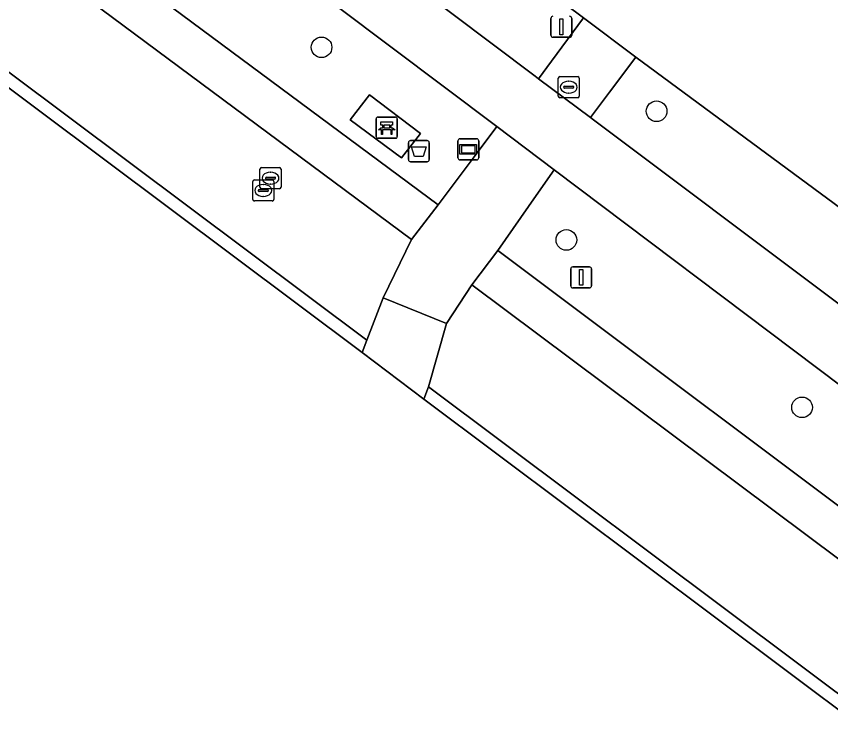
# Model space of a CAD drawing. Extents: x 159888 to 160761, y 384031 to 384750.
# Drawn here: x 160081.2 to 160119.87, y 384440.09 to 384473.21 of the extents above; entities that cross this region are included whole.
import ezdxf

# ---------------------------------------------------------------- set-up
doc = ezdxf.new("R2010")
doc.units = 0
for name, color, linetype in [('IMGEO_Afvalbak', 7, 'Continuous'), ('IMGEO_Bank', 7, 'Continuous'), ('IMGEO_Berm_groen', 7, 'Continuous'), ('IMGEO_Boom', 7, 'Continuous'), ('IMGEO_Erf', 7, 'Continuous'), ('IMGEO_Fietspad_gesloten', 7, 'Continuous'), ('IMGEO_Groenvoorziening', 7, 'Continuous'), ('IMGEO_Haag', 7, 'Continuous'), ('IMGEO_Hek', 7, 'Continuous'), ('IMGEO_Kolk', 7, 'Continuous'), ('IMGEO_Lichtmast', 7, 'Continuous'), ('IMGEO_Rijbaan_lokaal_open', 7, 'Continuous'), ('IMGEO_Rioolput', 7, 'Continuous'), ('IMGEO_Verkeersbordpaal', 7, 'Continuous'), ('IMGEO_Voetpad_gesloten', 7, 'Continuous'), ('IMGEO_Voetpad_halfverhard', 7, 'Continuous'), ('IMGEO_Voetpad_open', 7, 'Continuous'), ('IMGEO_Wegwijzer', 7, 'Continuous')]:
    doc.layers.add(name, color=color, linetype=linetype)

msp = doc.modelspace()

# ---------------------------------------------------------------- linework, layer by layer
at = {"layer": 'IMGEO_Afvalbak'}
for p, q in [((160099.821, 384466.405), (160099.821, 384467.205)), ((160099.821, 384467.205), (160099.821, 384466.405)), ((160099.921, 384467.305), (160100.711, 384467.305)), ((160100.711, 384467.305), (160099.921, 384467.305)), ((160100.811, 384467.205), (160100.811, 384466.405)), ((160100.811, 384466.405), (160100.811, 384467.205)), ((160100.711, 384466.305), (160099.921, 384466.305)), ((160099.921, 384466.305), (160100.711, 384466.305))]:
    msp.add_line(p, q, dxfattribs=at)
msp.add_lwpolyline([(160099.964, 384467.019), (160100.668, 384467.019), (160100.519, 384466.549), (160100.113, 384466.549), (160099.964, 384467.019)], dxfattribs=at)
for centre, start, end in [((160099.921, 384467.205), 90, 180), ((160099.921, 384467.205), 90, 180), ((160100.711, 384467.205), 0, 90), ((160100.711, 384467.205), 360, 90), ((160099.921, 384466.405), 180, 270), ((160099.921, 384466.405), 180, 270), ((160100.711, 384466.405), 270, 0), ((160100.711, 384466.405), 270, 0)]:
    msp.add_arc(centre, 0.1, start, end, dxfattribs=at)
at = {"layer": 'IMGEO_Bank'}
for p, q in [((160098.294, 384467.495), (160098.294, 384468.336)), ((160098.294, 384468.336), (160098.294, 384467.495)), ((160098.369, 384468.42), (160099.21, 384468.42)), ((160099.21, 384468.42), (160098.369, 384468.42)), ((160099.294, 384468.345), (160099.294, 384467.504)), ((160099.294, 384467.504), (160099.294, 384468.345)), ((160098.603, 384467.926), (160098.603, 384468.032)), ((160098.647, 384468.032), (160098.647, 384467.926)), ((160098.935, 384468.038), (160098.653, 384468.038)), ((160098.653, 384467.92), (160098.935, 384467.92)), ((160098.941, 384467.926), (160098.941, 384468.032)), ((160098.985, 384468.032), (160098.985, 384467.926)), ((160098.991, 384467.818), (160098.598, 384467.818)), ((160099.219, 384467.42), (160098.378, 384467.42)), ((160098.378, 384467.42), (160099.219, 384467.42))]:
    msp.add_line(p, q, dxfattribs=at)
for points in [[(160098.541, 384467.818), (160098.399, 384467.818), (160098.511, 384467.92), (160098.597, 384467.92)], [(160098.597, 384468.038), (160098.511, 384468.038), (160098.511, 384468.199), (160099.074, 384468.199), (160099.074, 384468.038), (160098.991, 384468.038)], [(160098.991, 384467.92), (160099.074, 384467.92), (160099.186, 384467.818), (160099.047, 384467.818)], [(160098.591, 384467.811), (160098.591, 384467.604), (160098.548, 384467.604), (160098.548, 384467.811)], [(160099.041, 384467.811), (160099.041, 384467.604), (160098.997, 384467.604), (160098.997, 384467.811)]]:
    msp.add_lwpolyline(points, dxfattribs=at)
for centre, radius, start, end in [((160098.372, 384468.342), 0.0779, 92.4484, 184.2845), ((160098.372, 384468.342), 0.0779, 92.4484, 184.2845), ((160099.216, 384468.342), 0.0779, 2.4484, 94.2845), ((160099.216, 384468.342), 0.0779, 2.4484, 94.2845), ((160098.596, 384468.031), 0.00671, 2.8957, 87.1043), ((160098.596, 384467.927), 0.00671, 272.8957, 357.1043), ((160098.653, 384468.031), 0.00671, 92.8957, 177.1043), ((160098.653, 384467.927), 0.00671, 182.8957, 267.1043), ((160098.935, 384468.031), 0.00671, 2.8957, 87.1043), ((160098.935, 384467.927), 0.00671, 272.8957, 357.1043), ((160098.992, 384468.031), 0.00671, 92.8957, 177.1043), ((160098.992, 384467.927), 0.00671, 182.8957, 267.1043), ((160098.541, 384467.811), 0.00671, 2.8957, 87.1043), ((160098.598, 384467.811), 0.00671, 92.8957, 177.1043), ((160098.99, 384467.811), 0.00671, 2.8957, 87.1043), ((160099.047, 384467.811), 0.00671, 92.8957, 177.1043), ((160098.372, 384467.498), 0.0779, 182.4484, 274.2845), ((160098.372, 384467.498), 0.0779, 182.4484, 274.2845), ((160099.216, 384467.498), 0.0779, 272.4484, 4.2845), ((160099.216, 384467.498), 0.0779, 272.4484, 4.2845)]:
    msp.add_arc(centre, radius, start, end, dxfattribs=at)
at = {"layer": 'IMGEO_Berm_groen'}
for points in [[(160052.141, 384515.156), (160036.065, 384527.255), (160033.506, 384529.181), (160026.846, 384534.194), (160022.615, 384537.386), (160020.244, 384539.075), (160018.872, 384540.033), (160018.323, 384539.157), (160017.098, 384537.235), (160017.533, 384536.804), (160031.234, 384526.495), (160105.836, 384470.365), (160106.003, 384470.24), (160106.621, 384471.076), (160108.141, 384473.131), (160101.659, 384477.982), (160099.829, 384479.351), (160085.029, 384490.505), (160069.4, 384502.204)], [(160097.972, 384469.478), (160100.398, 384467.647), (160099.489, 384466.487), (160097.049, 384468.288)]]:
    msp.add_lwpolyline(points, close=True, dxfattribs=at)
for points in [[(160063.384, 384492.443), (160065.699, 384490.622), (160101.231, 384464.252), (160103.177, 384466.847), (160104.02, 384467.971), (160048.701, 384509.565)], [(160155.276, 384438.063), (160146.048, 384444.942), (160126.77, 384459.353), (160123.3, 384461.916), (160110.627, 384471.276), (160109.364, 384469.603), (160108.46, 384468.406), (160108.604, 384468.298), (160176.501, 384417.329)], [(160131.786, 384447.047), (160106.735, 384465.918), (160105.882, 384464.693), (160104.064, 384462.082), (160144.684, 384431.634), (160147.116, 384429.811), (160166.207, 384415.5), (160167.282, 384416.744), (160169.629, 384414.935), (160168.667, 384413.657), (160176.035, 384408.133)]]:
    msp.add_lwpolyline(points, dxfattribs=at)
at = {"layer": 'IMGEO_Boom'}
for centre in [(160095.697, 384471.737), (160111.605, 384468.701), (160107.322, 384462.589), (160118.512, 384454.638)]:
    msp.add_circle(centre, 0.489, dxfattribs=at)
at = {"layer": 'IMGEO_Erf'}
msp.add_lwpolyline([(160080.277, 384410.226), (160083.555, 384408.98), (160121.596, 384394.526), (160135.218, 384429.059), (160100.548, 384455.024), (160097.63, 384457.25), (160060.89, 384484.764), (160042.334, 384440.122), (160040.159, 384434.889), (160073.451, 384421.364), (160070.648, 384413.884)], close=True, dxfattribs=at)
at = {"layer": 'IMGEO_Fietspad_gesloten'}
msp.add_lwpolyline([(160176.501, 384417.329), (160108.604, 384468.298), (160108.46, 384468.406), (160106.003, 384470.24), (160105.836, 384470.365), (160031.234, 384526.495), (160017.533, 384536.804), (160015.798, 384534.417), (160017.707, 384532.975), (160048.701, 384509.565), (160104.02, 384467.971), (160106.735, 384465.918), (160131.786, 384447.047), (160174.693, 384414.967)], dxfattribs=at)
at = {"layer": 'IMGEO_Groenvoorziening'}
for points in [[(160099.962, 384462.607), (160064.737, 384488.785), (160063.098, 384490.056), (160061.128, 384485.335), (160097.854, 384457.832), (160098.63, 384459.836)], [(160097.854, 384457.832), (160061.128, 384485.335), (160060.89, 384484.764), (160097.63, 384457.25)], [(160140.059, 384427.934), (160140.979, 384430.656), (160140.939, 384431.966), (160102.826, 384460.451), (160101.623, 384458.618), (160100.768, 384455.61), (160135.944, 384429.265), (160139.409, 384426.68)], [(160135.944, 384429.265), (160100.768, 384455.61), (160100.548, 384455.024), (160135.218, 384429.059), (160121.596, 384394.526), (160122.154, 384394.306)]]:
    msp.add_lwpolyline(points, close=True, dxfattribs=at)
at = {"layer": 'IMGEO_Haag'}
for points in [[(160097.854, 384457.832), (160061.128, 384485.335), (160060.89, 384484.764), (160097.63, 384457.25)], [(160135.944, 384429.265), (160100.768, 384455.61), (160100.548, 384455.024), (160135.218, 384429.059), (160121.596, 384394.526), (160122.154, 384394.306)]]:
    msp.add_lwpolyline(points, close=True, dxfattribs=at)
at = {"layer": 'IMGEO_Hek'}
for points in [[(160097.63, 384457.25), (160060.89, 384484.764)], [(160100.548, 384455.024), (160097.63, 384457.25)], [(160121.596, 384394.526), (160135.218, 384429.059), (160100.548, 384455.024)]]:
    msp.add_lwpolyline(points, dxfattribs=at)
at = {"layer": 'IMGEO_Kolk'}
for p, q in [((160106.933, 384469.419), (160106.933, 384470.271)), ((160107.008, 384470.345), (160107.86, 384470.345)), ((160107.934, 384470.271), (160107.934, 384469.419)), ((160107.192, 384469.839), (160107.192, 384469.851)), ((160107.235, 384469.888), (160107.633, 384469.888)), ((160107.421, 384470.125), (160107.446, 384470.125)), ((160107.676, 384469.851), (160107.676, 384469.839)), ((160107.63, 384469.802), (160107.232, 384469.802)), ((160107.444, 384469.565), (160107.419, 384469.565)), ((160107.86, 384469.345), (160107.008, 384469.345))]:
    msp.add_line(p, q, dxfattribs=at)
for points in [[(160106.933, 384469.419), (160106.933, 384470.271)], [(160107.008, 384470.345), (160107.86, 384470.345)], [(160107.934, 384470.271), (160107.934, 384469.419)], [(160107.86, 384469.345), (160107.008, 384469.345)]]:
    msp.add_lwpolyline(points, dxfattribs=at)
for centre, radius, start, end in [((160107.01, 384470.269), 0.0765, 91.552, 178.448), ((160107.01, 384470.269), 0.0765, 91.552, 178.448), ((160107.858, 384470.269), 0.0765, 1.552, 88.448), ((160107.858, 384470.269), 0.0765, 1.552, 88.448), ((160107.232, 384469.848), 0.0403, 85.8775, 175.7526), ((160107.229, 384469.838), 0.0366, 178.938, 274.7102), ((160107.633, 384469.845), 0.043, 264.8664, 352.4533), ((160107.637, 384469.85), 0.0386, 1.7309, 96.639), ((160107.01, 384469.421), 0.0765, 181.552, 268.448), ((160107.01, 384469.421), 0.0765, 181.552, 268.448), ((160107.858, 384469.421), 0.0765, 271.552, 358.448), ((160107.858, 384469.421), 0.0765, 271.552, 358.448)]:
    msp.add_arc(centre, radius, start, end, dxfattribs=at)
for centre, major_axis, ratio, start_param, end_param in [((160107.42, 384469.845), (-0.387, 0.002), 0.722429, 4.712389, 7.853982), ((160107.445, 384469.845), (-0.39, 0.002), 0.717154, 1.570796, 4.712389)]:
    msp.add_ellipse(centre, major_axis=major_axis, ratio=ratio, start_param=start_param, end_param=end_param, dxfattribs=at)
at = {"layer": 'IMGEO_Lichtmast'}
for p, q in [((160107.527, 384460.41), (160107.527, 384461.21)), ((160107.527, 384461.21), (160107.527, 384460.41)), ((160107.627, 384461.31), (160108.417, 384461.31)), ((160108.417, 384461.31), (160107.627, 384461.31)), ((160108.517, 384461.21), (160108.517, 384460.41)), ((160108.517, 384460.41), (160108.517, 384461.21)), ((160108.417, 384460.31), (160107.627, 384460.31)), ((160107.627, 384460.31), (160108.417, 384460.31))]:
    msp.add_line(p, q, dxfattribs=at)
msp.add_lwpolyline([(160107.947, 384461.185), (160108.097, 384461.185), (160108.097, 384460.435), (160107.947, 384460.435), (160107.947, 384461.185)], dxfattribs=at)
for centre, start, end in [((160107.627, 384461.21), 90, 180), ((160107.627, 384461.21), 90, 180), ((160108.417, 384461.21), 0, 90), ((160108.417, 384461.21), 360, 90), ((160107.627, 384460.41), 180, 270), ((160107.627, 384460.41), 180, 270), ((160108.417, 384460.41), 270, 0), ((160108.417, 384460.41), 270, 0)]:
    msp.add_arc(centre, 0.1, start, end, dxfattribs=at)
at = {"layer": 'IMGEO_Rijbaan_lokaal_open'}
msp.add_lwpolyline([(160106.134, 384480.82), (160105.485, 384481.351), (160105.314, 384481.491), (160104.655, 384481.987), (160101.659, 384477.982), (160108.141, 384473.131), (160110.627, 384471.276), (160123.3, 384461.916), (160126.25, 384465.909), (160125.926, 384466.149), (160125.764, 384466.268), (160125.534, 384466.455), (160123.337, 384468.124)], dxfattribs=at)
at = {"layer": 'IMGEO_Rioolput'}
for p, q in [((160092.849, 384466.024), (160093.701, 384466.024)), ((160092.774, 384465.098), (160092.774, 384465.95)), ((160093.262, 384465.804), (160093.287, 384465.804)), ((160093.775, 384465.95), (160093.775, 384465.098)), ((160092.431, 384464.513), (160092.431, 384465.365)), ((160092.506, 384465.439), (160093.358, 384465.439)), ((160092.919, 384465.219), (160092.944, 384465.219)), ((160093.033, 384465.518), (160093.033, 384465.53)), ((160093.471, 384465.481), (160093.073, 384465.481)), ((160093.076, 384465.567), (160093.474, 384465.567)), ((160093.285, 384465.244), (160093.26, 384465.244)), ((160093.432, 384465.365), (160093.432, 384464.513)), ((160093.517, 384465.53), (160093.517, 384465.518)), ((160092.69, 384464.933), (160092.69, 384464.945)), ((160093.128, 384464.896), (160092.73, 384464.896)), ((160092.733, 384464.982), (160093.131, 384464.982)), ((160093.701, 384465.024), (160092.849, 384465.024)), ((160093.174, 384464.945), (160093.174, 384464.933)), ((160093.358, 384464.439), (160092.506, 384464.439)), ((160092.942, 384464.659), (160092.917, 384464.659))]:
    msp.add_line(p, q, dxfattribs=at)
for points in [[(160092.849, 384466.024), (160093.701, 384466.024)], [(160092.774, 384465.098), (160092.774, 384465.95)], [(160093.775, 384465.95), (160093.775, 384465.098)], [(160092.431, 384464.513), (160092.431, 384465.365)], [(160092.506, 384465.439), (160093.358, 384465.439)], [(160093.432, 384465.365), (160093.432, 384464.513)], [(160093.701, 384465.024), (160092.849, 384465.024)], [(160093.358, 384464.439), (160092.506, 384464.439)]]:
    msp.add_lwpolyline(points, dxfattribs=at)
for centre, radius, start, end in [((160092.851, 384465.948), 0.0765, 91.552, 178.448), ((160092.851, 384465.948), 0.0765, 91.552, 178.448), ((160093.699, 384465.948), 0.0765, 1.552, 88.448), ((160093.699, 384465.948), 0.0765, 1.552, 88.448), ((160092.508, 384465.363), 0.0765, 91.552, 178.448), ((160092.508, 384465.363), 0.0765, 91.552, 178.448), ((160093.073, 384465.527), 0.0403, 85.8775, 175.7526), ((160093.07, 384465.517), 0.0366, 178.938, 274.7102), ((160093.356, 384465.363), 0.0765, 1.552, 88.448), ((160093.356, 384465.363), 0.0765, 1.552, 88.448), ((160093.474, 384465.524), 0.043, 264.8664, 352.4533), ((160093.478, 384465.529), 0.0386, 1.7309, 96.639), ((160092.73, 384464.942), 0.0403, 85.8775, 175.7526), ((160092.727, 384464.932), 0.0366, 178.938, 274.7102), ((160092.851, 384465.1), 0.0765, 181.552, 268.448), ((160092.851, 384465.1), 0.0765, 181.552, 268.448), ((160093.131, 384464.939), 0.043, 264.8664, 352.4533), ((160093.135, 384464.944), 0.0386, 1.7309, 96.639), ((160093.699, 384465.1), 0.0765, 271.552, 358.448), ((160093.699, 384465.1), 0.0765, 271.552, 358.448), ((160092.508, 384464.515), 0.0765, 181.552, 268.448), ((160092.508, 384464.515), 0.0765, 181.552, 268.448), ((160093.356, 384464.515), 0.0765, 271.552, 358.448), ((160093.356, 384464.515), 0.0765, 271.552, 358.448)]:
    msp.add_arc(centre, radius, start, end, dxfattribs=at)
for centre, major_axis, ratio, start_param, end_param in [((160093.261, 384465.524), (-0.387, 0.002), 0.722429, 4.712389, 7.853982), ((160093.286, 384465.524), (-0.39, 0.002), 0.717154, 1.570796, 4.712389), ((160092.918, 384464.939), (-0.387, 0.002), 0.722429, 4.712389, 7.853982), ((160092.943, 384464.939), (-0.39, 0.002), 0.717154, 1.570796, 4.712389)]:
    msp.add_ellipse(centre, major_axis=major_axis, ratio=ratio, start_param=start_param, end_param=end_param, dxfattribs=at)
at = {"layer": 'IMGEO_Verkeersbordpaal'}
for p, q in [((160106.586, 384472.312), (160106.586, 384473.112)), ((160106.586, 384473.112), (160106.586, 384472.312)), ((160107.576, 384473.112), (160107.576, 384472.312)), ((160107.576, 384472.312), (160107.576, 384473.112)), ((160107.476, 384472.212), (160106.686, 384472.212)), ((160106.686, 384472.212), (160107.476, 384472.212))]:
    msp.add_line(p, q, dxfattribs=at)
msp.add_lwpolyline([(160107.006, 384473.087), (160107.156, 384473.087), (160107.156, 384472.337), (160107.006, 384472.337), (160107.006, 384473.087)], dxfattribs=at)
for centre, start, end in [((160106.686, 384473.112), 90, 180), ((160106.686, 384473.112), 90, 180), ((160107.476, 384473.112), 0, 90), ((160107.476, 384473.112), 360, 90), ((160106.686, 384472.312), 180, 270), ((160106.686, 384472.312), 180, 270), ((160107.476, 384472.312), 270, 0), ((160107.476, 384472.312), 270, 0)]:
    msp.add_arc(centre, 0.1, start, end, dxfattribs=at)
at = {"layer": 'IMGEO_Voetpad_gesloten'}
msp.add_lwpolyline([(160098.63, 384459.836), (160097.854, 384457.832), (160097.63, 384457.25), (160100.548, 384455.024), (160100.768, 384455.61), (160101.623, 384458.618)], close=True, dxfattribs=at)
at = {"layer": 'IMGEO_Voetpad_halfverhard'}
for points in [[(160062.609, 384493.502), (160062.22, 384494.123), (160061.875, 384494.502), (160061.763, 384494.626), (160058.403, 384497.799), (160056.29, 384495.399), (160058.462, 384493.417), (160059.87, 384492.133), (160060.251, 384491.785), (160062.277, 384490.691), (160063.098, 384490.056), (160064.737, 384488.785), (160099.962, 384462.607), (160101.231, 384464.252), (160065.699, 384490.622), (160063.384, 384492.443)], [(160168.667, 384413.657), (160166.207, 384415.5), (160147.116, 384429.811), (160144.684, 384431.634), (160104.064, 384462.082), (160102.826, 384460.451), (160140.939, 384431.966), (160143.678, 384429.871), (160145.246, 384428.694), (160145.674, 384428.373), (160148.434, 384426.302), (160148.808, 384426.021), (160174.567, 384406.689), (160175.714, 384405.836)]]:
    msp.add_lwpolyline(points, dxfattribs=at)
at = {"layer": 'IMGEO_Voetpad_open'}
for points in [[(160110.627, 384471.276), (160108.141, 384473.131), (160106.621, 384471.076), (160106.003, 384470.24), (160108.46, 384468.406), (160109.364, 384469.603)], [(160097.972, 384469.478), (160097.049, 384468.288), (160099.489, 384466.487), (160100.398, 384467.647)], [(160105.882, 384464.693), (160106.735, 384465.918), (160104.02, 384467.971), (160103.177, 384466.847), (160101.231, 384464.252), (160099.962, 384462.607), (160098.63, 384459.836), (160101.623, 384458.618), (160102.826, 384460.451), (160104.064, 384462.082)]]:
    msp.add_lwpolyline(points, close=True, dxfattribs=at)
at = {"layer": 'IMGEO_Wegwijzer'}
for p, q in [((160102.17, 384466.492), (160102.17, 384467.292)), ((160102.17, 384467.292), (160102.17, 384466.492)), ((160102.27, 384467.392), (160103.06, 384467.392)), ((160103.06, 384467.392), (160102.27, 384467.392)), ((160103.16, 384467.292), (160103.16, 384466.492)), ((160103.16, 384466.492), (160103.16, 384467.292)), ((160103.06, 384466.392), (160102.27, 384466.392)), ((160102.27, 384466.392), (160103.06, 384466.392))]:
    msp.add_line(p, q, dxfattribs=at)
for points in [[(160102.271, 384467.124), (160103.059, 384467.124), (160103.059, 384466.66), (160102.271, 384466.66), (160102.271, 384467.124)], [(160102.336, 384467.059), (160102.336, 384466.725), (160102.994, 384466.725), (160102.994, 384467.059), (160102.336, 384467.059)]]:
    msp.add_lwpolyline(points, dxfattribs=at)
for centre, start, end in [((160102.27, 384467.292), 90, 180), ((160102.27, 384467.292), 90, 180), ((160103.06, 384467.292), 0, 90), ((160103.06, 384467.292), 360, 90), ((160102.27, 384466.492), 180, 270), ((160102.27, 384466.492), 180, 270), ((160103.06, 384466.492), 270, 0), ((160103.06, 384466.492), 270, 0)]:
    msp.add_arc(centre, 0.1, start, end, dxfattribs=at)

doc.saveas('drawing.dxf')
